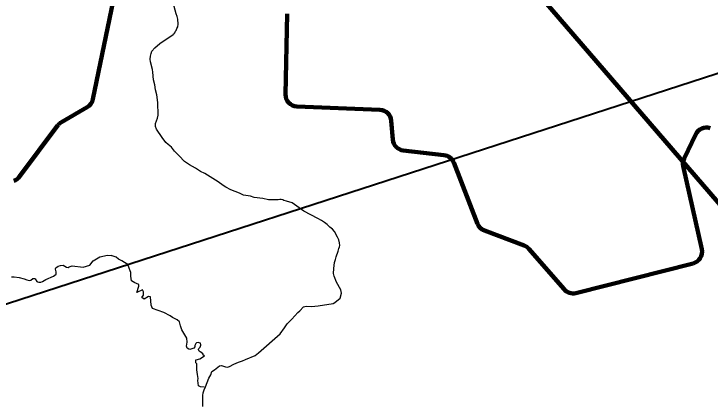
# Model space of a CAD drawing. Extents: x 553962 to 842807, y 8883888 to 9032388.
# Drawn here: x 650234 to 656083, y 8978389 to 8981655 of the extents above; entities that cross this region are included whole.
import ezdxf

# ---------------------------------------------------------------- set-up
doc = ezdxf.new("R2010")
doc.units = 0
doc.header["$LTSCALE"] = 200
for name, color, linetype, lineweight in [('12', 7, 'Continuous', 25), ('24', 7, 'Continuous', 25), ('7', 7, 'Continuous', 90), ('9', 7, 'Continuous', 90)]:
    doc.layers.add(name, color=color, linetype=linetype, lineweight=lineweight)

msp = doc.modelspace()

# ---------------------------------------------------------------- linework, layer by layer
at = {"layer": '12', "lineweight": 40}
msp.add_line((636526.5, 8974783.6), (662912, 8983353), dxfattribs=at)
at = {"layer": '24'}
for points in [[(651611.5, 8981611.7), (651606.3, 8981632.3), (651598.1, 8981656.4), (651571.2, 8981748.7), (651571.4, 8981771.4), (651581.6, 8981795.3), (651600.5, 8981817.8), (651616.2, 8981831.9), (651647.4, 8981844.8), (651671.6, 8981847.5), (651687.6, 8981851.5), (651696.2, 8981851.4), (651726.2, 8981845.1), (651752.7, 8981822.5), (651784.1, 8981806.8), (651831.2, 8981799), (651865.5, 8981822.4)], [(651529, 8980555.1), (651510.7, 8980573.5), (651478, 8980615.6), (651430.9, 8980684.6), (651421.7, 8980706.9), (651421.7, 8980731.9), (651439.4, 8980778.3), (651445.7, 8980801.8), (651446.8, 8980844.6), (651443.7, 8980866.8), (651441.5, 8980908.8), (651433, 8980973), (651423.4, 8981015.8), (651416.9, 8981058.6), (651407.4, 8981101.5), (651399.9, 8981165.7), (651398.5, 8981187.9), (651380.7, 8981251.3), (651378.6, 8981274.8), (651379.7, 8981298.4), (651385.7, 8981321), (651393.6, 8981341.1), (651417.5, 8981369.4), (651459.2, 8981406.4), (651537.3, 8981459.4), (651553.1, 8981466.4), (651572.2, 8981480.8), (651574.4, 8981486.1), (651579.2, 8981488.2), (651580.1, 8981493), (651585.1, 8981497.2), (651590.2, 8981510.5), (651595.8, 8981515.3), (651602.3, 8981532.8), (651611.5, 8981546.8), (651614.9, 8981568.9), (651611.5, 8981611.7)], [(652928.8, 8979226.7), (652975.3, 8979262.2), (652986.4, 8979305.8), (652979.2, 8979333.8), (652944.9, 8979398.1), (652925.6, 8979448.6), (652919.7, 8979471.3), (652920.5, 8979513.3), (652927, 8979563.8), (652934.5, 8979588.2), (652939.8, 8979610.9), (652958, 8979658.8), (652964.6, 8979682.2), (652969.8, 8979693.8), (652970.9, 8979706), (652970, 8979727.6), (652964.4, 8979752.9), (652953.4, 8979777.2), (652927.8, 8979824.5), (652910.2, 8979842.6), (652886.5, 8979861.1), (652865, 8979883.5), (652843.2, 8979901.2), (652818.9, 8979917.7), (652788.3, 8979933.3), (652669.1, 8979994.2), (652570.7, 8980065.4), (652522.9, 8980079.6), (652500.8, 8980084.8), (652494.1, 8980089.3), (652479.5, 8980092), (652467.7, 8980092.8), (652454.7, 8980091.5), (652372.5, 8980089.9), (652326.2, 8980102.5), (652253.2, 8980110.7), (652221.7, 8980122.5), (652162.8, 8980130.3), (652127.5, 8980146.1), (652056, 8980174.2), (652014.6, 8980197.5), (651991.5, 8980211), (651949.3, 8980242.6), (651836.8, 8980311.1), (651800.2, 8980330.1), (651758.3, 8980358.2), (651709.6, 8980384.8), (651667.6, 8980413.8), (651620.8, 8980460.4), (651581.5, 8980499.7), (651556.2, 8980533.3), (651529, 8980555.1)], [(650376.3, 8979413.4), (650393.2, 8979428.4), (650407.3, 8979427.7), (650410.7, 8979425.7), (650426.9, 8979403.9), (650430.8, 8979400.6), (650442.6, 8979399), (650460.4, 8979399.1), (650474.7, 8979403.5), (650502.8, 8979418.9), (650567, 8979447.9), (650587.9, 8979463.8), (650588.8, 8979484.8), (650584, 8979507.4), (650584.2, 8979511.4), (650586.6, 8979517.3), (650605.6, 8979533.1), (650625.3, 8979538), (650647.9, 8979540.9), (650674.6, 8979522.7), (650688.9, 8979522.5), (650698.9, 8979527.6), (650721.5, 8979534.2), (650814.7, 8979525.4), (650871.7, 8979541.1), (650899.2, 8979576.5), (650954.1, 8979611.8), (651020.9, 8979623.6), (651050.4, 8979621.7)], [(651216, 8979477.9), (651209.6, 8979492.1), (651201.6, 8979515.6), (651189.8, 8979547), (651161.6, 8979561.9), (651141.1, 8979576.4), (651111.2, 8979590.2), (651091.6, 8979607.9), (651050.4, 8979621.7)], [(651832, 8978515.5), (651800.5, 8978517.4), (651784.8, 8978525.3), (651778.9, 8978570.5), (651780.9, 8978586.2), (651775, 8978619.6), (651769.1, 8978660.5), (651769.2, 8978709.4), (651768.2, 8978712.6), (651762.9, 8978719.3), (651763.1, 8978743.2), (651766.1, 8978745), (651796, 8978751.6), (651833.7, 8978778.6), (651822, 8978785.9), (651822.6, 8978792.5), (651821.7, 8978794.5), (651805.3, 8978808), (651797.9, 8978810.3), (651790.5, 8978815.9), (651784.3, 8978827.6), (651784.3, 8978831), (651787.3, 8978838.4), (651798.2, 8978849.5), (651805.2, 8978867), (651805, 8978871), (651800.1, 8978883.1), (651797.1, 8978885.4), (651782.4, 8978889.8), (651768.6, 8978887.9), (651760.8, 8978880.6), (651754.9, 8978864.1), (651753.3, 8978854.7), (651745.8, 8978842.4), (651737.3, 8978838.7), (651711.2, 8978831.5), (651702.6, 8978833.8), (651689.6, 8978842.1), (651682.2, 8978859.1), (651690.1, 8978893.2), (651686.8, 8978927.4), (651643.5, 8978996), (651632.7, 8979030.2), (651623.8, 8979063.6), (651606.1, 8979081.3), (651564.9, 8979101), (651547.2, 8979114.7), (651494.2, 8979142.2), (651398, 8979175.6), (651386.2, 8979205.1), (651382.2, 8979273.9), (651364.6, 8979275.8), (651327.2, 8979254.2), (651307.6, 8979268), (651321.9, 8979287.3), (651323.3, 8979315.1), (651313.5, 8979332.8), (651266.4, 8979311.2), (651284.1, 8979364.3), (651282.1, 8979378), (651264.4, 8979387.8), (651248.7, 8979391.8), (651221.2, 8979409.5), (651215.3, 8979448.7), (651216, 8979477.9)], [(650214.3, 8979441.8), (650236.5, 8979441.6), (650277.7, 8979437.4), (650320.5, 8979425.8), (650342.7, 8979417.2), (650364.8, 8979412.9), (650376.3, 8979413.4)], [(651888.2, 8978618.1), (651895.6, 8978646.6), (651917.7, 8978660.9), (651962, 8978693.5), (651977.6, 8978696.1), (652010.1, 8978684.3), (652027, 8978683), (652045.2, 8978687), (652080.5, 8978707.4), (652120.7, 8978724.7), (652153.8, 8978736.6), (652178.9, 8978748.3), (652259.8, 8978779.4), (652287.2, 8978804.1), (652471.9, 8978964.2), (652505.7, 8979014.9), (652530.4, 8979046.2), (652569.5, 8979086.5), (652618.3, 8979143.4), (652635, 8979155.7), (652667.2, 8979190), (652687.7, 8979195.3), (652734.7, 8979193.2), (652789.3, 8979198.5), (652915.2, 8979219), (652928.8, 8979226.7)], [(651820.6, 8978351), (651819.5, 8978396.3), (651821.5, 8978421.6), (651821.6, 8978445.1), (651824.7, 8978467.8), (651830.6, 8978493), (651842.2, 8978516.6), (651872.3, 8978589.2), (651888.2, 8978618.1)]]:
    msp.add_lwpolyline(points, dxfattribs=at)
at = {"layer": '7'}
for p, q in [((650897.2, 8980936.3), (651141.2, 8982123.4)), ((652530.6, 8981655.1), (652515.3, 8980978.2)), ((652611.2, 8980876), (653308.7, 8980847.3)), ((650633.1, 8980744.2), (650849.5, 8980870)), ((650281.3, 8980286.2), (650603.2, 8980717.6)), ((653404.3, 8980755.3), (653416.9, 8980597.3)), ((655864.3, 8980438.1), (655962.7, 8980642.2)), ((653505.3, 8980505.9), (653846.9, 8980467.2)), ((653928.9, 8980404), (654128.3, 8979889.7)), ((656013, 8979674.2), (655856.8, 8980372.8)), ((654186.1, 8979832.4), (654520.9, 8979705.5)), ((654561.1, 8979677.5), (654855.6, 8979337.6)), ((654955.7, 8979306.1), (655939.9, 8979555.5))]:
    msp.add_line(p, q, dxfattribs=at)
for centre, start, end in [((650799.3, 8980956.4), 300.1542, 348.3852), ((652615.3, 8980975.9), 178.70469, 267.64284), ((653304.6, 8980747.4), 4.5609, 87.64284), ((650683.4, 8980657.8), 120.1542, 143.27004), ((656052.8, 8980598.8), 72.55211, 154.26577), ((653516.6, 8980605.3), 184.5609, 263.54044), ((653835.6, 8980367.9), 21.19184, 83.54044), ((655954.4, 8980394.6), 154.26577, 192.60217), ((650201.2, 8980346), 288.85225, 323.27004), ((654221.5, 8979925.9), 201.19184, 249.25093), ((654485.5, 8979612), 40.90815, 69.25093), ((655915.4, 8979652.4), 284.21815, 12.60217), ((654931.2, 8979403), 220.90815, 284.21815)]:
    msp.add_arc(centre, 100, start, end, dxfattribs=at)
at = {"layer": '9'}
msp.add_line((647160.3, 8990514), (659714.4, 8975927.2), dxfattribs=at)

doc.saveas('drawing.dxf')
